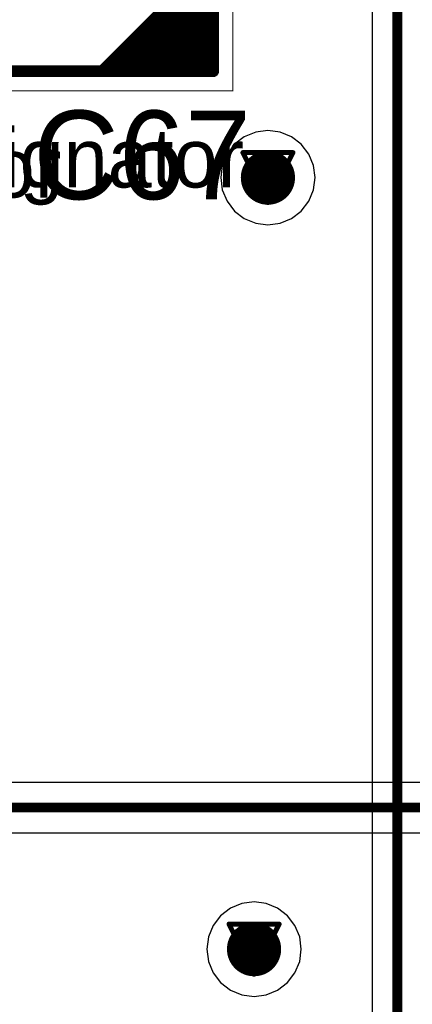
# Model space of a CAD drawing. Header units: millimetres. Extents: x 138 to 555, y 26 to 334.
# Tile 322 of 656: x 250 to 254, y 181 to 191. Entities that reach past the tile are written whole.
import ezdxf

# ---------------------------------------------------------------- set-up
doc = ezdxf.new("R2010")
doc.units = ezdxf.units.MM
for name, color, linetype in [('BottomLayer', 5, 'Continuous'), ('DrillDrawing', 1, 'Continuous'), ('Mechanical20', 56, 'Continuous'), ('Mechanical27', 56, 'Continuous'), ('MidLayer1', 16, 'Continuous'), ('MidLayer2', 76, 'Continuous'), ('MidLayer3', 90, 'Continuous'), ('MidLayer4', 156, 'Continuous'), ('MultiLayer', 9, 'Continuous'), ('TopLayer', 1, 'Continuous'), ('TopOverlay', 2, 'Continuous'), ('TopPaste', 8, 'Continuous'), ('TopSolder', 216, 'Continuous'), ('ViaHoleLayer', 16, 'Continuous')]:
    doc.layers.add(name, color=color, linetype=linetype)

# ---------------------------------------------------------------- blocks, each defined once
blk = doc.blocks.new('ICC_BGA24_5X5_BALL_ARRAY_6X8_P1_534')
at = {"layer": 'Mechanical20', "const_width": 0.01}
for points in [[(3.25, 4.25), (-3.25, 4.25)], [(-3.25, 4.25), (-3.25, -4.25)], [(3.25, 4.25), (3.25, -4.25)], [(3.25, -4.25), (-3.25, -4.25)]]:
    blk.add_lwpolyline(points, dxfattribs=at)
at = {"layer": 'Mechanical20', "const_width": 0.005}
for points in [[(-3.2525, 4.25, 1), (-3.2475, 4.25, 1)], [(-3.2525, 4.25, 1), (-3.2475, 4.25, 1)], [(3.2475, 4.25, 1), (3.2525, 4.25, 1)], [(3.2475, 4.25, 1), (3.2525, 4.25, 1)], [(-3.2525, -4.25, 1), (-3.2475, -4.25, 1)], [(-3.2525, -4.25, 1), (-3.2475, -4.25, 1)], [(3.2475, -4.25, 1), (3.2525, -4.25, 1)], [(3.2475, -4.25, 1), (3.2525, -4.25, 1)]]:
    blk.add_lwpolyline(points, format="xyb", close=True, dxfattribs=at)
at = {"layer": 'Mechanical27'}
for p, q in [((-1.135, 2.17), (-1.2492, 1.87)), ((-1.0207, 1.87), (-1.135, 2.17)), ((-0.9364, 2.1128), (-0.9222, 2.1414)), ((-0.9364, 2.0986), (-0.9364, 2.1128)), ((-0.9222, 2.1414), (-0.9079, 2.1557)), ((-0.9079, 2.1557), (-0.8793, 2.17)), ((-0.8793, 2.17), (-0.8222, 2.17)), ((-0.8222, 2.17), (-0.7936, 2.1557)), ((-0.7936, 2.1557), (-0.7793, 2.1414)), ((-0.7793, 2.1414), (-0.7651, 2.1128)), ((-0.7651, 2.1128), (-0.7651, 2.0843)), ((-0.135, 2.17), (-0.2492, 1.87)), ((-0.0207, 1.87), (-0.135, 2.17)), ((0.0778, 2.17), (0.2349, 2.17)), ((0.2349, 2.17), (0.1493, 2.0557)), ((0.8829, 2.195), (0.7686, 1.895)), ((0.9972, 1.895), (0.8829, 2.195)), ((1.21, 2.195), (1.0671, 1.995)), ((1.21, 2.195), (1.21, 1.895)), ((1.89, 2.17), (1.7758, 1.87)), ((2.0043, 1.87), (1.89, 2.17)), ((2.1028, 2.17), (2.0886, 2.0414)), ((2.2457, 2.17), (2.1028, 2.17)), ((-0.8079, 2.0129), (-0.9507, 1.87)), ((-0.7793, 2.0557), (-0.8079, 2.0129)), ((-0.7651, 2.0843), (-0.7793, 2.0557)), ((0.1493, 2.0557), (0.1921, 2.0557)), ((0.1921, 2.0557), (0.2207, 2.0414)), ((0.2207, 2.0414), (0.2349, 2.0271)), ((0.2349, 2.0271), (0.2492, 1.9843)), ((2.0886, 2.0414), (2.1028, 2.0557)), ((2.1028, 2.0557), (2.1457, 2.07)), ((2.1457, 2.07), (2.1885, 2.07)), ((2.1885, 2.07), (2.2314, 2.0557)), ((2.2314, 2.0557), (2.2599, 2.0271)), ((2.2599, 2.0271), (2.2742, 1.9843)), ((-1.2064, 1.97), (-1.0636, 1.97)), ((-0.2064, 1.97), (-0.0636, 1.97)), ((0.0636, 1.8986), (0.0493, 1.9272)), ((0.2349, 1.9129), (0.2064, 1.8843)), ((0.2492, 1.9557), (0.2349, 1.9129)), ((0.2492, 1.9843), (0.2492, 1.9557)), ((0.8115, 1.995), (0.9543, 1.995)), ((1.0671, 1.995), (1.2814, 1.995)), ((1.8186, 1.97), (1.9614, 1.97)), ((2.0886, 1.8986), (2.0743, 1.9272)), ((2.2599, 1.9129), (2.2314, 1.8843)), ((2.2742, 1.9557), (2.2599, 1.9129)), ((2.2742, 1.9843), (2.2742, 1.9557)), ((-0.9507, 1.87), (-0.7508, 1.87)), ((0.0778, 1.8843), (0.0636, 1.8986)), ((0.1207, 1.87), (0.0778, 1.8843)), ((0.1635, 1.87), (0.1207, 1.87)), ((0.2064, 1.8843), (0.1635, 1.87)), ((2.1028, 1.8843), (2.0886, 1.8986)), ((2.1457, 1.87), (2.1028, 1.8843)), ((2.1885, 1.87), (2.1457, 1.87)), ((2.2314, 1.8843), (2.1885, 1.87)), ((-2.1442, 1.17), (-2.1442, 0.87)), ((-2.1442, 1.17), (-2.0157, 1.17)), ((-2.0157, 1.17), (-1.9729, 1.1557)), ((-1.9729, 1.1557), (-1.9586, 1.1414)), ((-1.9586, 1.1414), (-1.9443, 1.1128)), ((-1.9443, 1.1128), (-1.9443, 1.0843)), ((-1.8772, 1.1128), (-1.8486, 1.1271)), ((-1.8486, 1.1271), (-1.8057, 1.17)), ((-1.8057, 1.17), (-1.8057, 0.87)), ((-2.1442, 1.0271), (-2.0157, 1.0271)), ((-1.9729, 1.0414), (-2.0157, 1.0271)), ((-2.0157, 1.0271), (-1.9729, 1.0129)), ((-1.9586, 1.0557), (-1.9729, 1.0414)), ((-1.9729, 1.0129), (-1.9586, 0.9986)), ((-1.9443, 1.0843), (-1.9586, 1.0557)), ((-1.9586, 0.9986), (-1.9443, 0.97)), ((-1.9443, 0.9272), (-1.9586, 0.8986)), ((-1.9443, 0.97), (-1.9443, 0.9272)), ((-2.0157, 0.87), (-2.1442, 0.87)), ((-1.9729, 0.8843), (-2.0157, 0.87)), ((-1.9586, 0.8986), (-1.9729, 0.8843)), ((-2.1564, 0.1271), (-2.1707, 0.0986)), ((-2.1278, 0.1557), (-2.1564, 0.1271)), ((-2.0993, 0.17), (-2.1278, 0.1557)), ((-2.0421, 0.17), (-2.0993, 0.17)), ((-2.0136, 0.1557), (-2.0421, 0.17)), ((-1.985, 0.1271), (-2.0136, 0.1557)), ((-1.9707, 0.0986), (-1.985, 0.1271)), ((-1.8865, 0.1128), (-1.8579, 0.1271)), ((-1.8579, 0.1271), (-1.815, 0.17)), ((-1.815, 0.17), (-1.815, -0.13)), ((-2.1707, 0.0986), (-2.185, 0.0557)), ((-2.185, 0.0557), (-2.185, -0.0157)), ((-2.185, -0.0157), (-2.1707, -0.0586)), ((-2.1707, -0.0586), (-2.1564, -0.0871)), ((-2.1564, -0.0871), (-2.1278, -0.1157)), ((-2.0136, -0.1157), (-1.985, -0.0871)), ((-1.985, -0.0871), (-1.9707, -0.0586)), ((-2.1278, -0.1157), (-2.0993, -0.13)), ((-2.0993, -0.13), (-2.0421, -0.13)), ((-2.0421, -0.13), (-2.0136, -0.1157)), ((-2.1442, -0.83), (-2.1442, -1.13)), ((-2.1442, -0.83), (-2.0443, -0.83)), ((-2.0443, -0.83), (-2.0014, -0.8443)), ((-2.0014, -0.8443), (-1.9729, -0.8729)), ((-1.9729, -0.8729), (-1.9586, -0.9014)), ((-1.8772, -0.8872), (-1.8486, -0.8729)), ((-1.8486, -0.8729), (-1.8057, -0.83)), ((-1.8057, -0.83), (-1.8057, -1.13)), ((-1.9586, -0.9014), (-1.9443, -0.9443)), ((-1.9443, -0.9443), (-1.9443, -1.0157)), ((-1.9729, -1.0871), (-2.0014, -1.1157)), ((-1.9586, -1.0586), (-1.9729, -1.0871)), ((-1.9443, -1.0157), (-1.9586, -1.0586)), ((-2.0443, -1.13), (-2.1442, -1.13)), ((-2.0014, -1.1157), (-2.0443, -1.13)), ((-1.9429, -1.83), (-2.1285, -1.83)), ((-2.1285, -1.83), (-2.1285, -2.13)), ((-1.8929, -1.8872), (-1.8643, -1.8729)), ((-1.8643, -1.8729), (-1.8215, -1.83)), ((-1.8215, -1.83), (-1.8215, -2.13)), ((-2.1285, -1.9729), (-2.0143, -1.9729)), ((-2.1285, -2.13), (-1.9429, -2.13))]:
    blk.add_line(p, q, dxfattribs=at)
at = {"layer": 'Mechanical27', "const_width": 0.01}
for points in [[(-3.05, 4.05), (-3.05, -4.05)], [(3.05, 4.05), (-3.05, 4.05)], [(-1.925, 4.05), (-3.05, 2.925)], [(-1.925, 4.05), (-3.0375, 2.9375)], [(3.05, 4.05), (3.05, -4.05)], [(3.05, -4.05), (-3.05, -4.05)]]:
    blk.add_lwpolyline(points, dxfattribs=at)
at = {"layer": 'Mechanical27', "const_width": 0.005}
for points in [[(-3.0525, 4.05, 1), (-3.0475, 4.05, 1)], [(-3.0525, 4.05, 1), (-3.0475, 4.05, 1)], [(-1.9275, 4.05, 1), (-1.9225, 4.05, 1)], [(-1.9275, 4.05, 1), (-1.9225, 4.05, 1)], [(3.0475, 4.05, 1), (3.0525, 4.05, 1)], [(3.0475, 4.05, 1), (3.0525, 4.05, 1)], [(-3.0525, 2.925, 1), (-3.0475, 2.925, 1)], [(-3.04, 2.9375, 1), (-3.035, 2.9375, 1)], [(-3.0525, -4.05, 1), (-3.0475, -4.05, 1)], [(-3.0525, -4.05, 1), (-3.0475, -4.05, 1)], [(3.0475, -4.05, 1), (3.0525, -4.05, 1)], [(3.0475, -4.05, 1), (3.0525, -4.05, 1)]]:
    blk.add_lwpolyline(points, format="xyb", close=True, dxfattribs=at)
at = {"layer": 'TopLayer', "const_width": 0.225}
for points in [[(-1.1125, 2, 1), (-0.8875, 2, 1)], [(-0.1125, 2, 1), (0.1125, 2, 1)], [(0.8875, 2, 1), (1.1125, 2, 1)], [(1.8875, 2, 1), (2.1125, 2, 1)], [(-2.1125, 1, 1), (-1.8875, 1, 1)], [(-1.1125, 1, 1), (-0.8875, 1, 1)], [(-0.1125, 1, 1), (0.1125, 1, 1)], [(0.8875, 1, 1), (1.1125, 1, 1)], [(1.8875, 1, 1), (2.1125, 1, 1)], [(-2.1125, 0, 1), (-1.8875, 0, 1)], [(-1.1125, 0, 1), (-0.8875, 0, 1)], [(-0.1125, 0, 1), (0.1125, 0, 1)], [(0.8875, 0, 1), (1.1125, 0, 1)], [(1.8875, 0, 1), (2.1125, 0, 1)], [(-2.1125, -1, 1), (-1.8875, -1, 1)], [(-1.1125, -1, 1), (-0.8875, -1, 1)], [(-0.1125, -1, 1), (0.1125, -1, 1)], [(0.8875, -1, 1), (1.1125, -1, 1)], [(1.8875, -1, 1), (2.1125, -1, 1)], [(-2.1125, -2, 1), (-1.8875, -2, 1)], [(-1.1125, -2, 1), (-0.8875, -2, 1)], [(-0.1125, -2, 1), (0.1125, -2, 1)], [(0.8875, -2, 1), (1.1125, -2, 1)], [(1.8875, -2, 1), (2.1125, -2, 1)]]:
    blk.add_lwpolyline(points, format="xyb", close=True, dxfattribs=at)
at = {"layer": 'TopOverlay'}
for p, q in [((-1.135, 2.72), (-1.2492, 2.42)), ((-1.0207, 2.42), (-1.135, 2.72)), ((-0.9222, 2.6914), (-0.9079, 2.7057)), ((-0.9079, 2.7057), (-0.8793, 2.72)), ((-0.8793, 2.72), (-0.8222, 2.72)), ((-0.8222, 2.72), (-0.7936, 2.7057)), ((-0.7936, 2.7057), (-0.7793, 2.6914)), ((-0.9364, 2.6628), (-0.9222, 2.6914)), ((-0.9364, 2.6486), (-0.9364, 2.6628)), ((-0.7793, 2.6057), (-0.8079, 2.5629)), ((-0.7793, 2.6914), (-0.7651, 2.6628)), ((-0.7651, 2.6343), (-0.7793, 2.6057)), ((-0.7651, 2.6628), (-0.7651, 2.6343)), ((-1.2064, 2.52), (-1.0636, 2.52)), ((-0.8079, 2.5629), (-0.9507, 2.42)), ((-0.9507, 2.42), (-0.7508, 2.42))]:
    blk.add_line(p, q, dxfattribs=at)
at = {"layer": 'TopOverlay', "const_width": 0.12}
for points in [[(-2.9, 4.05), (-3.05, 3.9)], [(-2.775, 4.05), (-3.05, 3.775)], [(-2.625, 4.05), (-3.05, 3.625)], [(-2.475, 4.05), (-3.05, 3.475)], [(-2.325, 4.05), (-3.05, 3.325)], [(-2.025, 4.05), (-3.05, 3.025)], [(-2.175, 4.05), (-3.05, 3.175)], [(-1.925, 4.05), (-3.05, 2.925)], [(3.05, 4.05), (-3.05, 4.05)], [(-3.05, 4.05), (-3.05, -4.05)], [(3.05, 4.05), (3.05, -4.05)], [(3.05, -4.05), (-3.05, -4.05)]]:
    blk.add_lwpolyline(points, dxfattribs=at)
at = {"layer": 'TopOverlay', "const_width": 0.06}
for points in [[(-3.08, 4.05, 1), (-3.02, 4.05, 1)], [(-3.08, 4.05, 1), (-3.02, 4.05, 1)], [(-2.93, 4.05, 1), (-2.87, 4.05, 1)], [(-2.805, 4.05, 1), (-2.745, 4.05, 1)], [(-2.655, 4.05, 1), (-2.595, 4.05, 1)], [(-2.505, 4.05, 1), (-2.445, 4.05, 1)], [(-2.355, 4.05, 1), (-2.295, 4.05, 1)], [(-2.205, 4.05, 1), (-2.145, 4.05, 1)], [(-2.055, 4.05, 1), (-1.995, 4.05, 1)], [(-1.955, 4.05, 1), (-1.895, 4.05, 1)], [(3.02, 4.05, 1), (3.08, 4.05, 1)], [(3.02, 4.05, 1), (3.08, 4.05, 1)], [(-3.08, 3.9, 1), (-3.02, 3.9, 1)], [(-3.08, 3.775, 1), (-3.02, 3.775, 1)], [(-3.08, 3.625, 1), (-3.02, 3.625, 1)], [(-3.08, 3.475, 1), (-3.02, 3.475, 1)], [(-3.08, 3.325, 1), (-3.02, 3.325, 1)], [(-3.08, 3.175, 1), (-3.02, 3.175, 1)], [(-3.08, 3.025, 1), (-3.02, 3.025, 1)], [(-3.08, 2.925, 1), (-3.02, 2.925, 1)], [(-3.08, -4.05, 1), (-3.02, -4.05, 1)], [(-3.08, -4.05, 1), (-3.02, -4.05, 1)], [(3.02, -4.05, 1), (3.08, -4.05, 1)], [(3.02, -4.05, 1), (3.08, -4.05, 1)]]:
    blk.add_lwpolyline(points, format="xyb", close=True, dxfattribs=at)
at = {"layer": 'TopPaste', "const_width": 0.225}
for points in [[(-1.1125, 2, 1), (-0.8875, 2, 1)], [(-0.1125, 2, 1), (0.1125, 2, 1)], [(0.8875, 2, 1), (1.1125, 2, 1)], [(1.8875, 2, 1), (2.1125, 2, 1)], [(-2.1125, 1, 1), (-1.8875, 1, 1)], [(-1.1125, 1, 1), (-0.8875, 1, 1)], [(-0.1125, 1, 1), (0.1125, 1, 1)], [(0.8875, 1, 1), (1.1125, 1, 1)], [(1.8875, 1, 1), (2.1125, 1, 1)], [(-2.1125, 0, 1), (-1.8875, 0, 1)], [(-1.1125, 0, 1), (-0.8875, 0, 1)], [(-0.1125, 0, 1), (0.1125, 0, 1)], [(0.8875, 0, 1), (1.1125, 0, 1)], [(1.8875, 0, 1), (2.1125, 0, 1)], [(-2.1125, -1, 1), (-1.8875, -1, 1)], [(-1.1125, -1, 1), (-0.8875, -1, 1)], [(-0.1125, -1, 1), (0.1125, -1, 1)], [(0.8875, -1, 1), (1.1125, -1, 1)], [(1.8875, -1, 1), (2.1125, -1, 1)], [(-2.1125, -2, 1), (-1.8875, -2, 1)], [(-1.1125, -2, 1), (-0.8875, -2, 1)], [(-0.1125, -2, 1), (0.1125, -2, 1)], [(0.8875, -2, 1), (1.1125, -2, 1)], [(1.8875, -2, 1), (2.1125, -2, 1)]]:
    blk.add_lwpolyline(points, format="xyb", close=True, dxfattribs=at)
at = {"layer": 'TopSolder', "const_width": 0.275}
for points in [[(-1.1375, 2, 1), (-0.8625, 2, 1)], [(-0.1375, 2, 1), (0.1375, 2, 1)], [(0.8625, 2, 1), (1.1375, 2, 1)], [(1.8625, 2, 1), (2.1375, 2, 1)], [(-2.1375, 1, 1), (-1.8625, 1, 1)], [(-1.1375, 1, 1), (-0.8625, 1, 1)], [(-0.1375, 1, 1), (0.1375, 1, 1)], [(0.8625, 1, 1), (1.1375, 1, 1)], [(1.8625, 1, 1), (2.1375, 1, 1)], [(-2.1375, 0, 1), (-1.8625, 0, 1)], [(-1.1375, 0, 1), (-0.8625, 0, 1)], [(-0.1375, 0, 1), (0.1375, 0, 1)], [(0.8625, 0, 1), (1.1375, 0, 1)], [(1.8625, 0, 1), (2.1375, 0, 1)], [(-2.1375, -1, 1), (-1.8625, -1, 1)], [(-1.1375, -1, 1), (-0.8625, -1, 1)], [(-0.1375, -1, 1), (0.1375, -1, 1)], [(0.8625, -1, 1), (1.1375, -1, 1)], [(1.8625, -1, 1), (2.1375, -1, 1)], [(-2.1375, -2, 1), (-1.8625, -2, 1)], [(-1.1375, -2, 1), (-0.8625, -2, 1)], [(-0.1375, -2, 1), (0.1375, -2, 1)], [(0.8625, -2, 1), (1.1375, -2, 1)], [(1.8625, -2, 1), (2.1375, -2, 1)]]:
    blk.add_lwpolyline(points, format="xyb", close=True, dxfattribs=at)

msp = doc.modelspace()

# ---------------------------------------------------------------- linework, layer by layer
at = {"layer": 'BottomLayer'}
for p, q in [((261.1643, 182.9879), (234.6537, 182.9879)), ((234.6537, 182.4781), (261.1775, 182.4781))]:
    msp.add_line(p, q, dxfattribs=at)
at = {"layer": 'BottomLayer', "const_width": 0.275}
for points in [[(252.5635, 189.1269, 1), (252.8385, 189.1269, 1)], [(252.4228, 181.2956, 1), (252.6978, 181.2956, 1)]]:
    msp.add_lwpolyline(points, format="xyb", close=True, dxfattribs=at)
at = {"layer": 'BottomLayer', "const_width": 0.1}
msp.add_lwpolyline([(234.219, 182.733), (261.5939, 182.733)], dxfattribs=at)
at = {"layer": 'DrillDrawing', "const_width": 0.0508}
for points in [[(252.447, 189.3809), (252.955, 189.3809)], [(252.447, 189.3809), (252.701, 188.8729)], [(252.701, 188.8729), (252.955, 189.3809)], [(252.5486, 189.2793), (252.8534, 189.2793)], [(252.5486, 189.2793), (252.701, 188.9745)], [(252.701, 188.9745), (252.8534, 189.2793)], [(252.3063, 181.5496), (252.8143, 181.5496)], [(252.3063, 181.5496), (252.5603, 181.0416)], [(252.5603, 181.0416), (252.8143, 181.5496)], [(252.4079, 181.448), (252.7127, 181.448)], [(252.4079, 181.448), (252.5603, 181.1432)], [(252.5603, 181.1432), (252.7127, 181.448)]]:
    msp.add_lwpolyline(points, dxfattribs=at)
at = {"layer": 'DrillDrawing', "const_width": 0.0254}
for points in [[(252.4343, 189.3809, 1), (252.4597, 189.3809, 1)], [(252.4343, 189.3809, 1), (252.4597, 189.3809, 1)], [(252.9423, 189.3809, 1), (252.9677, 189.3809, 1)], [(252.9423, 189.3809, 1), (252.9677, 189.3809, 1)], [(252.5359, 189.2793, 1), (252.5613, 189.2793, 1)], [(252.5359, 189.2793, 1), (252.5613, 189.2793, 1)], [(252.8407, 189.2793, 1), (252.8661, 189.2793, 1)], [(252.8407, 189.2793, 1), (252.8661, 189.2793, 1)], [(252.6883, 188.9745, 1), (252.7137, 188.9745, 1)], [(252.6883, 188.9745, 1), (252.7137, 188.9745, 1)], [(252.6883, 188.8729, 1), (252.7137, 188.8729, 1)], [(252.6883, 188.8729, 1), (252.7137, 188.8729, 1)], [(252.2936, 181.5496, 1), (252.319, 181.5496, 1)], [(252.2936, 181.5496, 1), (252.319, 181.5496, 1)], [(252.8016, 181.5496, 1), (252.827, 181.5496, 1)], [(252.8016, 181.5496, 1), (252.827, 181.5496, 1)], [(252.3952, 181.448, 1), (252.4206, 181.448, 1)], [(252.3952, 181.448, 1), (252.4206, 181.448, 1)], [(252.7, 181.448, 1), (252.7254, 181.448, 1)], [(252.7, 181.448, 1), (252.7254, 181.448, 1)], [(252.5476, 181.1432, 1), (252.573, 181.1432, 1)], [(252.5476, 181.1432, 1), (252.573, 181.1432, 1)], [(252.5476, 181.0416, 1), (252.573, 181.0416, 1)], [(252.5476, 181.0416, 1), (252.573, 181.0416, 1)]]:
    msp.add_lwpolyline(points, format="xyb", close=True, dxfattribs=at)
at = {"layer": 'MidLayer1', "const_width": 0.275}
for points in [[(252.5635, 189.1269, 1), (252.8385, 189.1269, 1)], [(252.4228, 181.2956, 1), (252.6978, 181.2956, 1)]]:
    msp.add_lwpolyline(points, format="xyb", close=True, dxfattribs=at)
at = {"layer": 'MidLayer2', "const_width": 0.275}
for points in [[(252.5635, 189.1269, 1), (252.8385, 189.1269, 1)], [(252.4228, 181.2956, 1), (252.6978, 181.2956, 1)]]:
    msp.add_lwpolyline(points, format="xyb", close=True, dxfattribs=at)
at = {"layer": 'MidLayer3', "const_width": 0.275}
for points in [[(252.5635, 189.1269, 1), (252.8385, 189.1269, 1)], [(252.4228, 181.2956, 1), (252.6978, 181.2956, 1)]]:
    msp.add_lwpolyline(points, format="xyb", close=True, dxfattribs=at)
at = {"layer": 'MidLayer4'}
for p, q in [((252.577, 189.5897), (252.4614, 189.5418)), ((252.701, 189.606), (252.577, 189.5897)), ((252.825, 189.5897), (252.701, 189.606)), ((252.9405, 189.5418), (252.825, 189.5897)), ((252.4614, 189.5418), (252.3622, 189.4657)), ((253.0397, 189.4657), (252.9405, 189.5418)), ((252.3622, 189.4657), (252.2861, 189.3665)), ((253.1159, 189.3665), (253.0397, 189.4657)), ((252.2861, 189.3665), (252.2382, 189.2509)), ((253.1637, 189.2509), (253.1159, 189.3665)), ((252.2382, 189.2509), (252.2219, 189.1269)), ((253.1801, 189.1269), (253.1637, 189.2509)), ((252.2219, 189.1269), (252.2382, 189.0029)), ((253.1637, 189.0029), (253.1801, 189.1269)), ((252.2382, 189.0029), (252.2861, 188.8874)), ((253.1159, 188.8874), (253.1637, 189.0029)), ((252.2861, 188.8874), (252.3622, 188.7881)), ((253.0397, 188.7881), (253.1159, 188.8874)), ((252.3622, 188.7881), (252.4614, 188.712)), ((252.9405, 188.712), (253.0397, 188.7881)), ((252.4614, 188.712), (252.577, 188.6641)), ((252.825, 188.6641), (252.9405, 188.712)), ((252.577, 188.6641), (252.701, 188.6478)), ((252.701, 188.6478), (252.825, 188.6641)), ((252.3207, 181.7105), (252.2215, 181.6344)), ((252.4363, 181.7584), (252.3207, 181.7105)), ((252.5603, 181.7747), (252.4363, 181.7584)), ((252.6843, 181.7584), (252.5603, 181.7747)), ((252.7998, 181.7105), (252.6843, 181.7584)), ((252.8991, 181.6344), (252.7998, 181.7105)), ((252.2215, 181.6344), (252.1454, 181.5351)), ((252.9752, 181.5351), (252.8991, 181.6344)), ((252.1454, 181.5351), (252.0975, 181.4196)), ((253.0231, 181.4196), (252.9752, 181.5351)), ((252.0975, 181.4196), (252.0812, 181.2956)), ((253.0394, 181.2956), (253.0231, 181.4196)), ((252.0812, 181.2956), (252.0975, 181.1716)), ((253.0231, 181.1716), (253.0394, 181.2956)), ((252.0975, 181.1716), (252.1454, 181.056)), ((252.9752, 181.056), (253.0231, 181.1716)), ((252.1454, 181.056), (252.2215, 180.9568)), ((252.8991, 180.9568), (252.9752, 181.056)), ((252.2215, 180.9568), (252.3207, 180.8807)), ((252.7998, 180.8807), (252.8991, 180.9568)), ((252.3207, 180.8807), (252.4363, 180.8328)), ((252.4363, 180.8328), (252.5603, 180.8165)), ((252.5603, 180.8165), (252.6843, 180.8328)), ((252.6843, 180.8328), (252.7998, 180.8807))]:
    msp.add_line(p, q, dxfattribs=at)
at = {"layer": 'MidLayer4', "const_width": 0.275}
for points in [[(252.5635, 189.1269, 1), (252.8385, 189.1269, 1)], [(252.4228, 181.2956, 1), (252.6978, 181.2956, 1)]]:
    msp.add_lwpolyline(points, format="xyb", close=True, dxfattribs=at)
at = {"layer": 'MultiLayer', "const_width": 0.275}
for points in [[(252.5635, 189.1269, 1), (252.8385, 189.1269, 1)], [(252.4228, 181.2956, 1), (252.6978, 181.2956, 1)]]:
    msp.add_lwpolyline(points, format="xyb", close=True, dxfattribs=at)
at = {"layer": 'TopLayer'}
msp.add_line((253.7581, 203.3595), (253.7581, 170.8239), dxfattribs=at)
at = {"layer": 'TopLayer', "const_width": 0.1}
msp.add_lwpolyline([(254.013, 170.8239), (254.013, 203.4651)], dxfattribs=at)
at = {"layer": 'TopLayer', "const_width": 0.275}
for points in [[(252.5635, 189.1269, 1), (252.8385, 189.1269, 1)], [(252.4228, 181.2956, 1), (252.6978, 181.2956, 1)]]:
    msp.add_lwpolyline(points, format="xyb", close=True, dxfattribs=at)
at = {"layer": 'ViaHoleLayer', "const_width": 0.15}
for points in [[(252.626, 189.1269, 1), (252.776, 189.1269, 1)], [(252.4853, 181.2956, 1), (252.6353, 181.2956, 1)]]:
    msp.add_lwpolyline(points, format="xyb", close=True, dxfattribs=at)

# ---------------------------------------------------------------- block references
at = {"rotation": 180}
msp.add_blockref('ICC_BGA24_5X5_BALL_ARRAY_6X8_P1_534', (249.0955, 194.2574), dxfattribs=at)

# ---------------------------------------------------------------- texts
at = {"layer": 'Mechanical27'}
for p in [(248.4882, 189.0268), (246.634, 188.9252), (246.1205, 187.9074)]:
    msp.add_text('.designator', height=0.599999, dxfattribs=at).set_placement(p)
at = {"layer": 'TopOverlay'}
msp.add_text('C67', height=0.9, dxfattribs=at).set_placement((250.3205, 188.9074))

doc.saveas('drawing.dxf')
